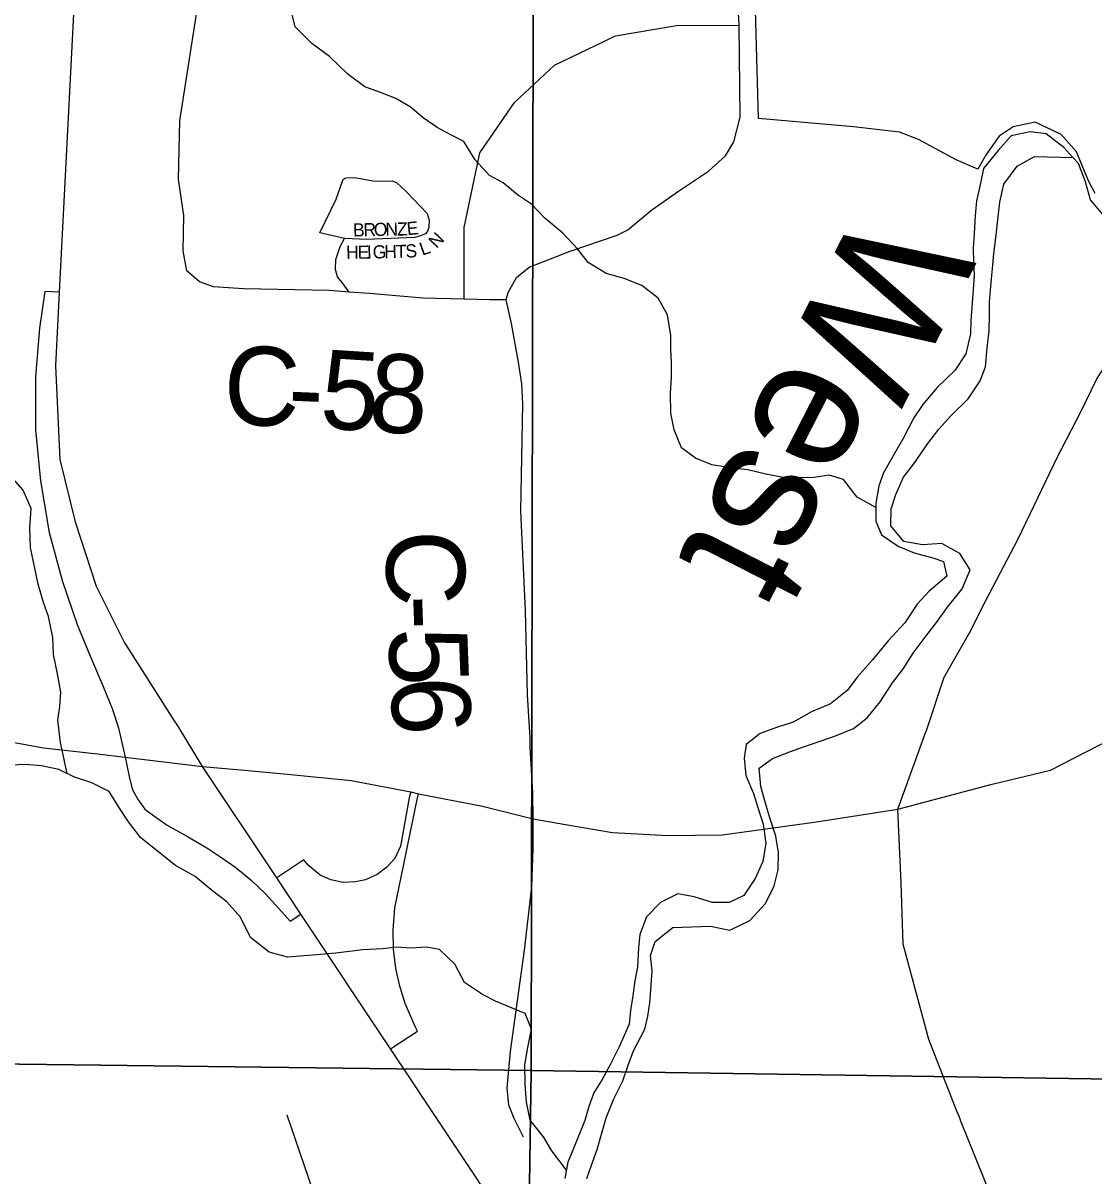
# Model space of a CAD drawing. Extents: x 2043100 to 2470832, y 443715 to 810583.
# Drawn here: x 2240142 to 2244223, y 633122 to 637513 of the extents above; entities that cross this region are included whole.
import ezdxf

# ---------------------------------------------------------------- set-up
doc = ezdxf.new("R2010")
doc.units = 0
for name, color, linetype in [('GM_X_Corporation', 7, 'Continuous'), ('GM_X_County_Road', 7, 'Continuous'), ('GM_X_County_Road_Text', 7, 'Continuous'), ('GM_X_Interchange_Ramps', 7, 'Continuous'), ('GM_X_Interstate_Route', 7, 'Continuous'), ('GM_X_Major_River', 7, 'Continuous'), ('GM_X_Major_River_Text', 7, 'Continuous'), ('GM_X_Minor_River', 7, 'Continuous'), ('GM_X_Section', 7, 'Continuous'), ('GM_X_State_Route', 7, 'Continuous'), ('GM_X_Township_Road', 7, 'Continuous'), ('GM_X_Township_ROW', 7, 'Continuous'), ('GM_X_Township_Subdivision', 7, 'Continuous'), ('GM_X_Township_Subdivision_Text', 7, 'Continuous')]:
    doc.layers.add(name, color=color, linetype=linetype)

msp = doc.modelspace()

# ---------------------------------------------------------------- linework, layer by layer
at = {"layer": 'GM_X_Corporation'}
msp.add_lwpolyline([(2244227.2, 636863.7), (2244201.4, 636911.8), (2244155.8, 637022.1), (2244098.1, 637088.4), (2243998.3, 637134.9), (2243914.2, 637117.2), (2243862, 637081.3), (2243811.8, 637011.5), (2243779.5, 636955.5), (2243697.7, 636991.9), (2243554, 637068.5), (2243482.1, 637096.8), (2243306.2, 637117.5), (2242944.3, 637149), (2242931.5, 637610.5)], dxfattribs=at)
at = {"layer": 'GM_X_County_Road'}
for points in [[(2241983, 636458.7), (2241919, 636458.4), (2241822.2, 636461), (2241664.8, 636465.2), (2241462.6, 636482.3), (2241384.5, 636488), (2241308.4, 636493.6), (2240982.2, 636500.1), (2240868.1, 636507.5), (2240814, 636527.3), (2240765.8, 636569.1), (2240751.4, 636645.2), (2240754.8, 636779.4), (2240742.4, 636865.5), (2240734.2, 636917.5), (2240739.2, 637139.9), (2240814.2, 637621.4)], [(2242086, 634482.1), (2242084.3, 634580.5), (2242074.6, 634754.5), (2242074.5, 634790.6), (2242063.7, 634954.8), (2242056.3, 635275.2), (2242038.6, 635653.7), (2242046.8, 636062.4), (2242042.5, 636138.5), (2242030.1, 636220.6), (2242003.4, 636368.7), (2241983, 636458.7), (2241990.9, 636486.8), (2242022.6, 636543), (2242070.5, 636583.3), (2242226.3, 636644.1), (2242406.2, 636705.1), (2242446.1, 636725.3), (2242537.8, 636801.8), (2242639.6, 636872.4), (2242753.3, 636949.1), (2242819.1, 637007.5), (2242850.9, 637059.7), (2242874.5, 637154), (2242870.2, 637504.9), (2242868.7, 637550.5)], [(2242049.2, 633270.1), (2242012.9, 633340.1), (2241992.6, 633392.1), (2241986.3, 633458.1), (2241999.7, 633596.4), (2242052.1, 633981.2), (2242080.5, 634223.3), (2242086.2, 634368.8), (2242086, 634482.1)]]:
    msp.add_lwpolyline(points, dxfattribs=at)
at = {"layer": 'GM_X_Interchange_Ramps'}
for points in [[(2240281.4, 636487.7), (2240225.4, 636490.5), (2240205, 636350.3), (2240188.8, 636165.2), (2240189, 635963.1), (2240208.2, 635769.5), (2240241.5, 635572.6), (2240292.4, 635386.4), (2240348.3, 635221.5), (2240399.4, 635098.9), (2240447.3, 634986.4), (2240481.3, 634901.6), (2240505, 634828.5), (2240523.4, 634749.3), (2240531, 634717.2)], [(2240531, 634717.2), (2240537.1, 634686.7), (2240547.1, 634636.5), (2240559.1, 634592.6), (2240580.4, 634554.4), (2240606.3, 634519.1), (2240638.7, 634494.2), (2240690.9, 634457.9), (2240769.1, 634414.1), (2240842.2, 634371.4), (2240899.4, 634333.9), (2240952.6, 634296.1), (2241011.4, 634248.9), (2241064.1, 634198), (2241115.5, 634142), (2241159.6, 634091.7), (2241200.7, 634118.9)], [(2241618.9, 634584.3), (2241613.8, 634561.9), (2241579.7, 634377.4), (2241558.2, 634331.4), (2241527.6, 634297.7), (2241491.1, 634269.4), (2241446.8, 634249.7), (2241408.5, 634241.9), (2241361.7, 634239.9), (2241314.5, 634249.2), (2241274.1, 634267.4), (2241228.8, 634305.3), (2241212, 634325.7), (2241108.6, 634257.2)], [(2241542.5, 633605.7), (2241645.2, 633673.7), (2241636.1, 633690.7), (2241597.4, 633778.1), (2241577.7, 633845), (2241562.1, 633912.2), (2241553.2, 633985.8), (2241551.9, 634057.6), (2241559.1, 634143.2), (2241643.3, 634555.7), (2241648.4, 634577.5)]]:
    msp.add_lwpolyline(points, dxfattribs=at)
at = {"layer": 'GM_X_Interstate_Route'}
for points in [[(2240504.7, 635202.1), (2240421.9, 635366.8), (2240342.5, 635607.5), (2240283, 635850.6), (2240267.1, 636206.8), (2240281.4, 636487.7), (2240334, 637522.5), (2240356.9, 637993.5)], [(2240719.5, 634855.5), (2240526.5, 635158.8), (2240504.7, 635202.1)], [(2240826.1, 634681.6), (2240733.9, 634832.8), (2240719.5, 634855.5)], [(2241108.6, 634257.2), (2240826.1, 634681.6)], [(2243608, 630365.7), (2243328.2, 630848.6), (2243099.6, 631226.3), (2242852.6, 631625.6), (2242438.2, 632259.6), (2241542.5, 633605.7), (2241200.7, 634118.9), (2241108.6, 634257.2)]]:
    msp.add_lwpolyline(points, dxfattribs=at)
at = {"layer": 'GM_X_Major_River'}
for points in [[(2244142.5, 637000.9), (2244107.4, 637039.1), (2244041, 637090.6), (2243979, 637098), (2243907.1, 637083.4), (2243857.6, 637026.9), (2243802.3, 636958.4), (2243788.8, 636896.2), (2243775.3, 636836.1), (2243769.8, 636780), (2243766.4, 636709.9), (2243762.9, 636655.8), (2243763.4, 636601.8), (2243765.8, 636551.8), (2243760.4, 636481.7), (2243756.8, 636429.6), (2243753.3, 636379.5), (2243751.7, 636329.5), (2243734.4, 636253.3)], [(2242290.1, 633112.4), (2242307.7, 633162.6), (2242329.1, 633222.8), (2242346.6, 633281), (2242364.1, 633343.2), (2242393.5, 633415.5), (2242426.9, 633483.9), (2242446.4, 633540.1), (2242467.9, 633598.3), (2242511.1, 633680.8), (2242522.7, 633730.9), (2242530.2, 633781), (2242533.8, 633831.1), (2242539.2, 633903.2), (2242532.7, 633961.2), (2242550.2, 634015.3), (2242617.7, 634068), (2242761.6, 634073.2), (2242835.7, 634057.9), (2242911.4, 634094.5), (2242970.8, 634159.1), (2243004.2, 634227.4), (2243019.6, 634287.6), (2243021.1, 634353.7), (2243010.5, 634415.7), (2242988, 634485.5), (2242971.5, 634541.4), (2242952.9, 634605.3), (2242946.3, 634675.3), (2242998, 634711.8), (2243065.7, 634738.4), (2243119.6, 634756.8), (2243183.3, 634779.4), (2243237.1, 634797.9), (2243306.9, 634826.5), (2243358.5, 634867), (2243407.9, 634927.5), (2243455.3, 634999.9), (2243496.8, 635054.3), (2243534.3, 635112.7), (2243583.7, 635179.2), (2243623.2, 635229.6), (2243664.7, 635288), (2243720.1, 635358.5), (2243751.4, 635430.8), (2243710.9, 635492.5), (2243642.6, 635530), (2243568.7, 635525.3), (2243498.6, 635538.7), (2243448.1, 635598.3), (2243449.6, 635662.4), (2243467.1, 635716.6), (2243496.5, 635782.9), (2243536.1, 635833.3), (2243589.4, 635911.8), (2243630.9, 635966.2), (2243678.4, 636018.6), (2243743.8, 636081.3), (2243789.2, 636149.7), (2243808.8, 636203.9), (2243816.1, 636274), (2243823.6, 636340.1), (2243825.1, 636400.2), (2243824.6, 636450.2), (2243830.1, 636510.3), (2243835.5, 636578.4), (2243841, 636634.5), (2243850.4, 636704.6), (2243857.8, 636774.8), (2243863.3, 636830.8), (2243878.7, 636899), (2243930.1, 636967.5), (2243995.8, 637004.1), (2244142.5, 637000.9)], [(2244585.3, 636691.8), (2244586.1, 636701), (2244527.7, 636752.6), (2244457.5, 636772), (2244391.6, 636765.4), (2244325.6, 636770.8), (2244257.6, 636782.2), (2244209.1, 636839.9), (2244190.5, 636907.8), (2244163.9, 636977.6), (2244142.5, 637000.9)], [(2243734.4, 636253.3), (2243692.9, 636188.9), (2243625.5, 636124.2), (2243570.1, 636059.7), (2243536.6, 636009.4), (2243495.3, 635931), (2243457.9, 635864.6), (2243420.4, 635800.2), (2243402.9, 635750), (2243391.4, 635683.9), (2243392, 635615.8), (2243412.5, 635564), (2243476.8, 635520.5), (2243537, 635495), (2243609.1, 635475.6), (2243649.5, 635461.8), (2243661.7, 635406), (2243594.2, 635349.4), (2243548.7, 635299), (2243501.3, 635228.5), (2243437.9, 635159.9), (2243378.6, 635087.3), (2243321.2, 635022.8), (2243281.6, 634970.4), (2243218.1, 634919.8), (2243146.4, 634889.2), (2243076.8, 634850.5), (2243013, 634830), (2242951.2, 634807.4), (2242897.6, 634764.9), (2242890, 634712.8), (2242896.6, 634646.8), (2242925.2, 634579), (2242941.6, 634525.1), (2242962.2, 634461.3), (2242972.8, 634389.3), (2242961.4, 634319.1), (2242932, 634254.8), (2242888.5, 634190.4), (2242832.8, 634163.9), (2242768.8, 634163.4), (2242698.7, 634184.8), (2242636.6, 634196.2), (2242570.9, 634163.6), (2242517.4, 634109.1), (2242492, 634040.9), (2242486.5, 633990.8), (2242483.1, 633916.7), (2242473.6, 633864.6), (2242466, 633808.5), (2242456.5, 633752.3), (2242451, 633700.2), (2242413.7, 633613.9), (2242380.3, 633547.5), (2242348.9, 633489.2), (2242317.3, 633438.9), (2242297.8, 633386.7), (2242282.2, 633332.5), (2242260.7, 633280.3), (2242239.2, 633226), (2242217.6, 633173.8), (2242206.2, 633111.7)]]:
    msp.add_lwpolyline(points, dxfattribs=at)
at = {"layer": 'GM_X_Minor_River'}
for points in [[(2243391.6, 635667.6), (2243320.5, 635707), (2243268, 635774.7), (2243213.9, 635790.2), (2243156, 635781.7), (2243046.1, 635780.7), (2242972, 635794.1), (2242903.9, 635811.5), (2242847.9, 635817), (2242765.9, 635830.4), (2242703.7, 635855.8), (2242651.4, 635895.4), (2242622.8, 635963.2), (2242610.3, 636027.2), (2242609.6, 636103.2), (2242613.1, 636163.3), (2242612.6, 636219.3), (2242610.1, 636271.3), (2242609.7, 636323.3), (2242597, 636401.3), (2242562.4, 636465), (2242500.1, 636512.5), (2242431.9, 636540), (2242363.8, 636559.4), (2242295.4, 636600.8), (2242255, 636652.5), (2242198.5, 636712.1), (2242130.1, 636769.5), (2242079.7, 636823.1), (2242025.4, 636858.7), (2241971, 636904.2), (2241918.8, 636931.8), (2241864.3, 636991.4), (2241821.7, 637061), (2241769.5, 637088.6), (2241719.4, 637114.2), (2241667.1, 637151.8), (2241616.7, 637193.4), (2241562.5, 637224.9), (2241504.3, 637248.4), (2241444.2, 637269.9), (2241379.8, 637317.4), (2241309.3, 637384.9), (2241242.9, 637434.3), (2241178.4, 637497.8), (2241165.9, 637549.7)], [(2240310.1, 634654.4), (2240285.1, 634772.3), (2240274.3, 634858.2), (2240281.8, 634910.3), (2240285.4, 634964.4), (2240272.8, 635034.3), (2240258.1, 635108.3), (2240255.6, 635172.3), (2240238.9, 635252.2), (2240220.4, 635306.1), (2240199.8, 635375.9), (2240170.6, 635515.8), (2240167.9, 635589.8), (2240173.3, 635663.9), (2240142.7, 635733.7), (2240078.1, 635807.2)], [(2242212.2, 633144.5), (2242157.3, 633217.3), (2242124.9, 633271.1), (2242074.4, 633334.7), (2242059.8, 633402.6), (2242055.2, 633470.6), (2242054.5, 633544.7), (2242065.9, 633610.8), (2242079.3, 633681), (2242054.8, 633740.8), (2241996.7, 633764.3), (2241942.5, 633787.9), (2241892.3, 633813.5), (2241823.9, 633858.9), (2241787.4, 633928.7), (2241728.9, 633984.2), (2241678.9, 633993.8), (2241618.9, 633989.2), (2241565, 633992.8), (2241513.1, 633986.3), (2241437.1, 633983.7), (2241333.3, 633970.8), (2241261.4, 633964.1), (2241149.6, 633955.2), (2241079.5, 633974.6), (2241009, 634030), (2240970.4, 634107.7), (2240917.9, 634165.3), (2240865.6, 634206.9), (2240797.2, 634262.3), (2240722.9, 634303.7), (2240666.5, 634349.3), (2240590, 634410.7), (2240543.5, 634470.3), (2240509.1, 634522), (2240470.6, 634585.7), (2240404.3, 634619.2), (2240338.2, 634640.6), (2240278, 634670.1), (2240211.9, 634683.6), (2240149.9, 634689), (2240094, 634686.6)]]:
    msp.add_lwpolyline(points, dxfattribs=at)
at = {"layer": 'GM_X_Section'}
for points in [[(2236824, 638967.1), (2236986.2, 638960.8), (2242088.5, 638885.8), (2242078.3, 633523.6), (2236741.5, 633590.1)], [(2242269, 638887.7), (2247507.7, 638791.7), (2247455.2, 633443.4), (2242078.3, 633523.6), (2242088.5, 638885.8)], [(2236741.5, 633590.1), (2242078.3, 633523.6), (2242002.4, 628310.7), (2236670.8, 628461.4)], [(2242078.3, 633523.6), (2247455.2, 633443.4), (2247392.1, 628154.7), (2242002.4, 628310.7)]]:
    msp.add_lwpolyline(points, close=True, dxfattribs=at)
at = {"layer": 'GM_X_State_Route'}
for points in [[(2244081.5, 635854.9), (2244173.7, 636034.5), (2244233.3, 636158), (2244312.9, 636277.9), (2244391.3, 636363.7)], [(2243586.8, 634826.2), (2243651.9, 635021.6), (2243748.6, 635190), (2243810.1, 635313.5), (2243933.4, 635548.6), (2244069.8, 635832), (2244081.5, 635854.9)], [(2241892.6, 634529.7), (2242086, 634482.1), (2242209.3, 634460.2), (2242388.1, 634430.1), (2242598.5, 634418.6), (2242806.6, 634421.2), (2243165.8, 634471.1), (2243474.8, 634519.2), (2243835, 634614.6), (2244056.5, 634667.3), (2244377.9, 634832.3), (2244814.5, 635138), (2245158.8, 635546), (2245293.9, 635671.1), (2245314.1, 635689.8)], [(2243474.8, 634519.2), (2243582.2, 634812.9), (2243584, 634817.8), (2243586.8, 634826.2)], [(2240045.8, 634784.6), (2240219.6, 634752.5), (2240425.5, 634729.2)], [(2240425.5, 634729.2), (2240531, 634717.2), (2240826.1, 634681.6), (2240985.3, 634666.8)], [(2240985.3, 634666.8), (2241162.3, 634650.4), (2241392.8, 634627.7), (2241618.9, 634584.3), (2241648.4, 634577.5), (2241885.9, 634531.3), (2241892.6, 634529.7)], [(2243700.4, 633369.1), (2243593.1, 633641.6), (2243495.1, 634004.3), (2243488.1, 634238.7), (2243474.8, 634519.2)], [(2246803.4, 629652.9), (2246804, 629680.3), (2246785.8, 630064.7), (2246769.7, 630254.7), (2246639.6, 630616.8), (2246490.1, 630860.2), (2246144, 631193.6), (2245467.5, 631602.4), (2245438.2, 631618.3), (2245203.4, 631745.6), (2244887.3, 631917), (2244578.4, 632105), (2244373.8, 632295.1), (2244216.2, 632459.5), (2244178.9, 632498.5), (2244166.7, 632511.2), (2243860, 632971.8), (2243834.7, 633034.8), (2243715.6, 633330.6), (2243709.7, 633345.4), (2243700.4, 633369.1)]]:
    msp.add_lwpolyline(points, dxfattribs=at)
at = {"layer": 'GM_X_Township_Road'}
for points in [[(2242357.3, 637443.1), (2242358.1, 637443.5), (2242399.5, 637463.3), (2242632.4, 637503.8), (2242870.2, 637504.9)], [(2241822.2, 636461), (2241822.2, 636692.5)], [(2241092.4, 629835.9), (2241203.7, 629880.9), (2241267.6, 629913.3), (2241337.4, 629981.7), (2241460.9, 630096.5), (2241570.7, 630159.1), (2241714.5, 630235.9), (2241838.2, 630312.6), (2241894, 630362.9), (2241963.6, 630477.4), (2242008.6, 630696), (2241951.2, 631008.2), (2241148.3, 633354)]]:
    msp.add_lwpolyline(points, dxfattribs=at)
at = {"layer": 'GM_X_Township_ROW'}
msp.add_lwpolyline([(2241822.2, 636692.5), (2241822.2, 636693.5), (2241822.2, 636734.2), (2241883, 637017.8), (2242014.6, 637210.1), (2242166.6, 637351.9), (2242357.3, 637443.1)], dxfattribs=at)
at = {"layer": 'GM_X_Township_Subdivision'}
msp.add_lwpolyline([(2241384.5, 636488), (2241358.3, 636523.9), (2241340.1, 636545.5), (2241332.1, 636573.8), (2241333.9, 636611.9), (2241349.7, 636662), (2241366.6, 636692.2), (2241273.4, 636713.8), (2241334.9, 636842.2), (2241358.6, 636910.5), (2241362.3, 636916.9), (2241366.6, 636921.2), (2241373.1, 636923.6), (2241404.6, 636924.7), (2241482.7, 636911), (2241548.7, 636911.4), (2241564.8, 636905.4), (2241602.9, 636869.6), (2241681.4, 636787.8), (2241689.5, 636761.8), (2241687.6, 636733.7), (2241682.7, 636719.4), (2241676.1, 636711.5), (2241657.6, 636702.3), (2241633.7, 636695.4), (2241451.7, 636688.6), (2241367.6, 636692.2)], dxfattribs=at)

# ---------------------------------------------------------------- texts
at = {"layer": 'GM_X_County_Road_Text'}
for s, rotation, p in [('C', 357.9818, (2240901.9, 635985)), ('5', 356.3548, (2241269, 635970.9)), ('8', 356.0523, (2241453, 635959.2)), ('-', 357.4623, (2241147.5, 635976.3)), ('C', 271.9831, (2241520.9, 635577.1)), ('-', 272.0243, (2241529.4, 635330.6)), ('5', 272.2116, (2241533.8, 635206.4)), ('6', 273.1166, (2241541.2, 635016.6))]:
    msp.add_text(s, height=300, rotation=rotation, dxfattribs=at).set_placement(p)
at = {"layer": 'GM_X_Major_River_Text'}
msp.add_text('West', height=499.94, rotation=242.9286, dxfattribs=at).set_placement((2243331.2, 636828.9))
at = {"layer": 'GM_X_Township_Subdivision_Text'}
for s, rotation, p in [('B', 1.2142, (2241399.7, 636699.5)), ('R', 1.2142, (2241439.3, 636700.3)), ('O', 1.232, (2241478.9, 636701.2)), ('N', 1.224, (2241522.9, 636702.1)), ('Z', 1.2378, (2241566.9, 636703)), ('E', 5.9331, (2241606.6, 636704.1)), ('N', 46.4018, (2241717.6, 636651.7)), ('H', 0.9836, (2241373.2, 636614.1)), ('E', 1.0247, (2241417.3, 636614.8)), ('I', 0.9614, (2241452.5, 636615.5)), ('G', 1.0178, (2241474.5, 636615.8)), ('H', 1.0178, (2241518.5, 636616.6)), ('T', 1.5009, (2241563, 636617.4)), ('S', 4.0556, (2241600.6, 636618.4)), ('L', 19.5842, (2241663.2, 636626.1))]:
    msp.add_text(s, height=50, rotation=rotation, dxfattribs=at).set_placement(p)

doc.saveas('drawing.dxf')
